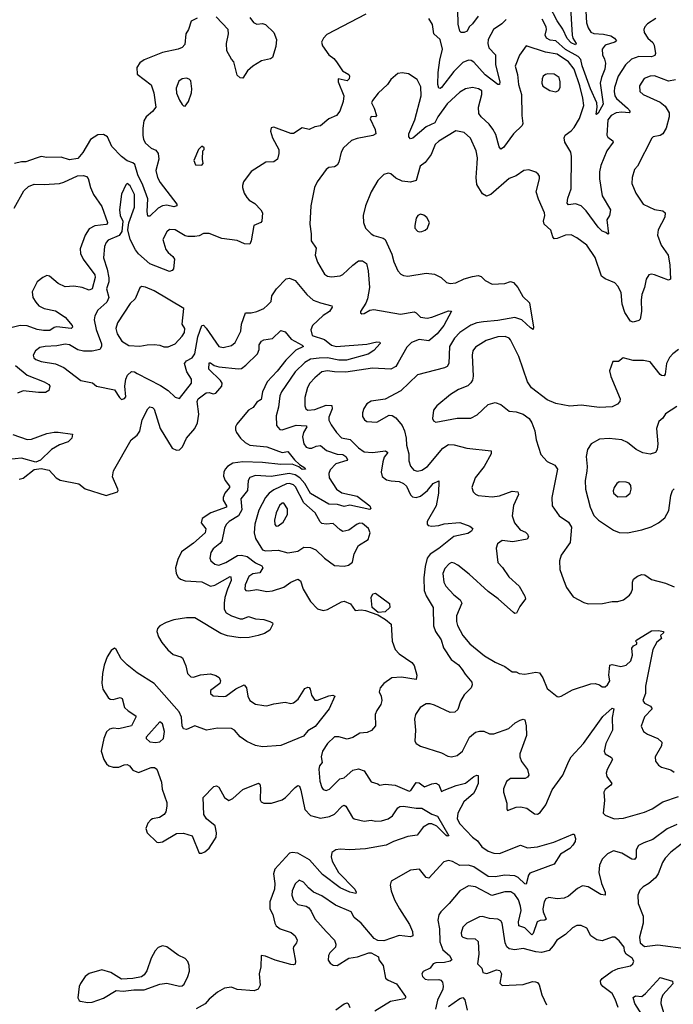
# Model space of a CAD drawing. Extents: x 1954683 to 2060285, y 904798 to 1016299.
# Tile 464 of 472: x 2040452 to 2045089, y 1004319 to 1011305. Entities that reach past the tile are written whole.
import ezdxf

# ---------------------------------------------------------------- set-up
doc = ezdxf.new("R2010")
doc.units = 0

msp = doc.modelspace()

# ---------------------------------------------------------------- linework, layer by layer
at = {"layer": '0CON10XD'}
for points in [[(2044351.7, 1011508.3), (2044371.5, 1011195), (2044376.2, 1011175), (2044399.1, 1011135), (2044395, 1011126), (2044365, 1011140.6), (2044335, 1011171.1), (2044305, 1011236.9), (2044265, 1011296.2), (2044211.3, 1011401.3)], [(2042906.7, 1011343.3), (2042631.2, 1011198.8), (2042606.7, 1011175), (2042593.6, 1011146.4), (2042599.5, 1011119.5), (2042645, 1011056.2), (2042679.7, 1011029.7), (2042700, 1011005), (2042741.4, 1010941.4), (2042786.2, 1010915), (2042792, 1010905), (2042789.2, 1010885), (2042775, 1010871.4), (2042711.2, 1010885), (2042711.8, 1010865), (2042751.9, 1010765), (2042747.1, 1010725), (2042722, 1010655), (2042698.8, 1010625), (2042645, 1010600.6), (2042585, 1010551.4), (2042545.5, 1010544.5), (2042505, 1010526.7), (2042455, 1010538.8), (2042395, 1010498.6), (2042375, 1010497.5), (2042255, 1010542.5), (2042235, 1010537.5), (2042230, 1010515), (2042246.1, 1010466.1), (2042289.2, 1010385), (2042290.8, 1010355), (2042281.2, 1010315), (2042254.1, 1010295.9), (2042197, 1010293), (2042093.2, 1010226.8), (2042040, 1010155), (2042031.7, 1010128.3), (2042033.6, 1010113.6), (2042044, 1010075), (2042063.2, 1010043.2), (2042080, 1010025), (2042119.7, 1009999.7), (2042163.3, 1009955), (2042173.3, 1009935), (2042170, 1009875), (2042162.5, 1009865), (2042114, 1009845), (2042094.2, 1009735.8), (2042085, 1009713.3), (2042045.8, 1009714.2), (2041995, 1009737.8), (2041885, 1009753.5), (2041795, 1009788.2), (2041755, 1009788.5), (2041725, 1009772.2), (2041694.5, 1009765.5), (2041645, 1009765.5), (2041625, 1009770.9), (2041555, 1009813.3), (2041515, 1009815.8), (2041495, 1009800), (2041467.7, 1009745), (2041489.5, 1009675), (2041505, 1009652.9), (2041537.8, 1009625), (2041549.6, 1009605), (2041542.2, 1009537.8), (2041533.8, 1009525), (2041515, 1009519.4), (2041375, 1009573.6), (2041293.7, 1009643.7), (2041272.8, 1009672.8), (2041234.8, 1009744.8), (2041218.8, 1009815), (2041225.8, 1009864.2), (2041266.5, 1009975), (2041265.7, 1010065), (2041235, 1010125.8), (2041215, 1010142.5), (2041205, 1010132.5), (2041175, 1010067.5), (2041158.7, 1009955), (2041164.6, 1009915.4), (2041182.9, 1009875), (2041177.4, 1009802.6), (2041156.8, 1009773.2), (2041078.5, 1009741.5), (2041064.5, 1009725), (2041052.9, 1009695), (2041046.2, 1009615), (2041072.9, 1009535), (2041084.3, 1009474.3), (2041084.3, 1009445.7), (2041068, 1009395), (2041084.7, 1009335), (2041069.2, 1009300.8), (2041006.3, 1009243.7), (2040985.3, 1009204.7), (2040980.9, 1009175), (2040995, 1009106.7), (2041032.2, 1009005), (2041033.1, 1008985), (2041021.2, 1008965), (2040965, 1008953.4), (2040905, 1008952.3), (2040865, 1008961.5), (2040805, 1008997.3), (2040775, 1009003.2), (2040715, 1008990), (2040632.9, 1008987.1), (2040595, 1008978.9), (2040562.9, 1008955), (2040547.1, 1008925), (2040552.9, 1008905), (2040565, 1008894.5), (2040605, 1008880), (2040705, 1008862.5), (2040765, 1008837.9), (2040885, 1008745.6), (2040967.6, 1008727.6), (2040997.5, 1008705), (2041125, 1008678.8), (2041158.8, 1008625), (2041175, 1008611.2), (2041195, 1008616.7), (2041205, 1008630), (2041196.8, 1008705), (2041203.9, 1008755), (2041216.6, 1008783.4), (2041245, 1008808.9), (2041265, 1008807.3), (2041285.3, 1008795.3), (2041450.5, 1008710.5), (2041504.5, 1008674.5), (2041555, 1008626), (2041585, 1008616.2), (2041670.5, 1008725), (2041669.5, 1008755), (2041636.3, 1008806.3), (2041620.3, 1008865), (2041635, 1008884.7), (2041675, 1008906.2), (2041695.2, 1008934.8), (2041715.3, 1009055.3), (2041745, 1009135.6), (2041755, 1009136.9), (2041775, 1009116.5), (2041865.4, 1008985.4), (2041895, 1008978.5), (2041955, 1008993.6), (2041980.6, 1009015), (2042021.1, 1009095), (2042024.7, 1009145), (2042053.8, 1009226.2), (2042095, 1009226.2), (2042133.3, 1009235), (2042183.2, 1009256.8), (2042210.9, 1009279.1), (2042235.6, 1009305), (2042241.4, 1009345), (2042273.9, 1009396.1), (2042343.1, 1009466.9), (2042365, 1009471.5), (2042405, 1009454.4), (2042488.1, 1009355), (2042534.4, 1009315), (2042585.3, 1009295.3), (2042666.2, 1009275), (2042669.2, 1009265), (2042650, 1009235), (2042604.8, 1009205.2), (2042529.1, 1009135), (2042517.3, 1009105), (2042527.1, 1009065), (2042615, 1009036), (2042664.4, 1008995), (2042696.8, 1008986.8), (2042915, 1009003.8), (2042985, 1009019.4), (2043005.8, 1009015.8), (2043008.6, 1009008.6), (2042965, 1008957.1), (2042925, 1008931.5), (2042770.6, 1008889.4), (2042715, 1008889.7), (2042635, 1008906.7), (2042575.5, 1008904.5), (2042513.9, 1008896.1), (2042475, 1008873.8), (2042405, 1008805.4), (2042310, 1008665), (2042298.5, 1008635), (2042288.9, 1008555), (2042271.5, 1008495), (2042273.1, 1008425), (2042296.8, 1008396.8), (2042315, 1008394.4), (2042412.1, 1008427.9), (2042483.6, 1008423.6), (2042487.9, 1008415), (2042465.4, 1008375), (2042458.9, 1008345), (2042466.9, 1008295), (2042485, 1008271.5), (2042505, 1008264.4), (2042525, 1008265.5), (2042555, 1008279.6), (2042585, 1008283.6), (2042628.3, 1008248.3), (2042705, 1008223.4), (2042745, 1008219.4), (2042766.2, 1008205), (2042776.5, 1008185), (2042771.8, 1008178.2), (2042695, 1008152.8), (2042655, 1008110.6), (2042645.4, 1008085), (2042647.9, 1008055), (2042700, 1007975), (2042738, 1007948), (2042845, 1007923.6), (2042936, 1007855), (2042943.6, 1007836.4), (2042935, 1007830), (2042795, 1007860.2), (2042755, 1007852), (2042705.8, 1007865.8), (2042645, 1007866.6), (2042513.9, 1007943.9), (2042474.8, 1008015), (2042438.3, 1008055), (2042405, 1008076.6), (2042363.9, 1008086.1), (2042235, 1008064.8), (2042125, 1008070.8), (2042085, 1008057.1), (2042071.9, 1008035), (2042068.2, 1007965), (2042021.1, 1007905), (2042027.2, 1007827.2), (2042004.5, 1007785.5), (2041936.9, 1007745), (2041916.5, 1007723.5), (2041905, 1007696.7), (2041885.6, 1007605), (2041872.4, 1007587.6), (2041825, 1007551.4), (2041806.7, 1007525), (2041799.5, 1007485), (2041808.9, 1007465), (2041835, 1007442.5), (2041865, 1007434.6), (2041915, 1007452.8), (2041997.2, 1007502.8), (2042025, 1007505.8), (2042065, 1007497.2), (2042125, 1007451.4), (2042169.9, 1007429.9), (2042176.2, 1007416.2), (2042155, 1007380.5), (2042105, 1007373.9), (2042077.3, 1007355), (2042052.3, 1007295), (2042050, 1007265), (2042055.7, 1007255.7), (2042075, 1007251.4), (2042135, 1007261.9), (2042205, 1007246.7), (2042245, 1007251.8), (2042325, 1007279.1), (2042375, 1007313.6), (2042425, 1007334.3), (2042443.2, 1007323.2), (2042463.1, 1007265), (2042515, 1007176.7), (2042565, 1007123.8), (2042605, 1007114), (2042635, 1007120), (2042734.4, 1007175.6), (2042755, 1007178.8), (2042799.5, 1007159.5), (2042832.1, 1007112.1), (2042875, 1007117.9), (2042905, 1007113), (2042991.9, 1007081.9), (2043048.3, 1007048.3), (2043086.4, 1007015), (2043095.6, 1006895.6), (2043115, 1006836.2), (2043145, 1006805.7), (2043233.8, 1006745), (2043251.7, 1006721.7), (2043270, 1006655), (2043265.7, 1006624.3), (2043161.1, 1006638.9), (2043092.5, 1006635), (2043035.7, 1006594.3), (2043010, 1006565), (2043001.2, 1006535), (2043017.5, 1006505), (2043021.4, 1006475), (2043014.2, 1006445), (2042985, 1006403.3), (2042974.4, 1006375.6), (2042976, 1006295), (2042947.9, 1006262.1), (2042916.2, 1006246.2), (2042865, 1006243.1), (2042815, 1006212.9), (2042775, 1006200), (2042715, 1006216), (2042685, 1006216), (2042635, 1006169.2), (2042600.6, 1006115), (2042591.2, 1006075), (2042597.5, 1006035), (2042579.6, 1006010.4), (2042573.9, 1005986.1), (2042581.9, 1005901.9), (2042595, 1005856.7), (2042605, 1005842), (2042625, 1005836), (2042648.8, 1005845), (2042722.1, 1005917.9), (2042755, 1005926.2), (2042815, 1005979.2), (2042855, 1005990), (2042895.7, 1005975), (2042945, 1005896.2), (2042993.9, 1005883.9), (2043005, 1005874), (2043045, 1005880), (2043115, 1005872.7), (2043215, 1005831.9), (2043226.9, 1005835), (2043265, 1005892.5), (2043285, 1005889.2), (2043325, 1005862.1), (2043375, 1005883.3), (2043405, 1005888.8), (2043426.7, 1005876.7), (2043445, 1005828.8), (2043462.9, 1005837.1), (2043548.4, 1005871.6), (2043615, 1005887.8), (2043675, 1005934.2), (2043695, 1005944), (2043705, 1005942.5), (2043705.4, 1005885), (2043684.3, 1005835), (2043671.1, 1005815), (2043602.8, 1005755), (2043560, 1005675), (2043556.4, 1005635), (2043575, 1005600), (2043665, 1005505.6), (2043699.1, 1005479.1), (2043730, 1005435), (2043775, 1005404.7), (2043815, 1005390.6), (2043855, 1005387.8), (2044005, 1005446.9), (2044055, 1005430), (2044125, 1005435.4), (2044240.8, 1005469.2), (2044376.1, 1005526.1), (2044386.7, 1005525), (2044396.2, 1005495), (2044392.9, 1005475), (2044377.5, 1005447.5), (2044356.2, 1005425), (2044289.6, 1005385), (2044245, 1005312.5), (2044071.9, 1005248.1), (2044062.3, 1005235), (2044045, 1005172), (2044035, 1005174.5), (2043989.2, 1005219.2), (2043965, 1005230.8), (2043895, 1005235.2), (2043825, 1005222.8), (2043776.2, 1005226.2), (2043674.3, 1005295), (2043635, 1005305.8), (2043575, 1005302.7), (2043523, 1005333), (2043495, 1005340), (2043461.4, 1005328.6), (2043355, 1005214.4), (2043335, 1005217.5), (2043287.7, 1005277.7), (2043225, 1005270), (2043086.4, 1005193.6), (2043081.2, 1005165), (2043087.1, 1005125), (2043110.9, 1005060.9)], [(2043705, 1011330), (2043665, 1011275.8), (2043640, 1011255), (2043625.5, 1011224.5), (2043605, 1011213.1), (2043583.3, 1011213.3), (2043574.5, 1011224.5), (2043562.6, 1011272.6), (2043559.2, 1011375)], [(2044469.7, 1011365), (2044473.3, 1011283.3), (2044485, 1011248), (2044505, 1011217.5), (2044525, 1011206.7), (2044595, 1011202.7), (2044645, 1011190.8), (2044670.9, 1011175), (2044685.6, 1011155), (2044673.8, 1011146.2), (2044605.6, 1011125), (2044584.6, 1011095), (2044585.8, 1011055), (2044601.3, 1011025), (2044607.1, 1010997.1), (2044603.7, 1010955), (2044578.9, 1010895), (2044569.8, 1010855), (2044591.3, 1010705), (2044555, 1010641.5), (2044545, 1010631.4), (2044540.8, 1010635), (2044549.4, 1010685), (2044547.8, 1010715), (2044501.1, 1010815), (2044443, 1010977), (2044433.6, 1011023.6), (2044415, 1011044.2), (2044325, 1011094.5), (2044255.8, 1011155.8), (2044215, 1011160), (2044189.7, 1011175), (2044180.9, 1011195), (2044189.7, 1011235), (2044187.4, 1011255), (2044159.9, 1011309.9)], [(2041710, 1011315), (2041669.2, 1011295), (2041648.2, 1011235), (2041630, 1011205), (2041622.2, 1011127.8), (2041605, 1011108.1), (2041575, 1011095.6), (2041465, 1011071.9), (2041335, 1011021.1), (2041305, 1010999.4), (2041283.6, 1010965), (2041285, 1010918.8), (2041383.7, 1010843.7), (2041402.7, 1010785), (2041416.4, 1010685), (2041395, 1010654.4), (2041349.4, 1010615), (2041333.4, 1010586.6), (2041324.1, 1010535), (2041325.2, 1010485.2), (2041330, 1010455), (2041345, 1010429.5), (2041385, 1010394.4), (2041418.3, 1010378.3), (2041435, 1010356.7), (2041438.7, 1010315), (2041416.4, 1010235), (2041428.8, 1010185), (2041448.8, 1010148.8), (2041565.7, 1009995), (2041567.5, 1009985), (2041545, 1009976.5), (2041495, 1009989.2), (2041464.6, 1009985.4), (2041435, 1009968.5), (2041375, 1009911.4), (2041360.9, 1009910.9), (2041356.1, 1009945), (2041360.5, 1010035), (2041325, 1010131.2), (2041290, 1010205), (2041267.8, 1010277.8), (2041255, 1010289.7), (2041215, 1010303.6), (2041175, 1010334.1), (2041105.4, 1010405), (2041075, 1010473.3), (2041045, 1010490.4), (2041005, 1010487.3), (2040955, 1010455.5), (2040898.5, 1010361.5), (2040865, 1010320), (2040805, 1010310), (2040745, 1010330.4), (2040645, 1010326.4), (2040605, 1010334.3), (2040567.8, 1010322.2), (2040495, 1010295.6), (2040465, 1010295.6), (2040415, 1010284.3)], [(2042085, 1011320), (2042110, 1011285), (2042135, 1011273.8), (2042175, 1011278), (2042195, 1011270), (2042253.8, 1011215), (2042274, 1011165), (2042268.8, 1011115), (2042245, 1011037.5), (2042232, 1011028), (2042166.4, 1011013.6), (2042105, 1010975.6), (2042068.9, 1010941.1), (2042035, 1010890), (2042015, 1010892.5), (2041995, 1010912.5), (2041970, 1011005), (2041953.9, 1011023.9), (2041922.2, 1011085), (2041918.2, 1011135), (2041932.2, 1011205), (2041930.8, 1011235), (2041845.6, 1011325)], [(2044966.2, 1011313.8), (2044905, 1011275.8), (2044888, 1011255), (2044880, 1011235), (2044883.3, 1011215), (2044909.2, 1011175), (2044943.8, 1011143.8), (2044952.7, 1011125), (2044963.5, 1011065), (2044958, 1011052), (2044935, 1011040.3), (2044844.6, 1011044.6), (2044792.9, 1011025), (2044750.9, 1010985), (2044698.8, 1010905), (2044672.5, 1010825), (2044669.2, 1010795), (2044674.2, 1010765), (2044686.8, 1010745), (2044765, 1010677.8), (2044782.2, 1010655), (2044775, 1010644.6), (2044725, 1010649), (2044685, 1010643.4), (2044649.5, 1010625), (2044625.4, 1010595), (2044618.5, 1010485), (2044625, 1010472.2), (2044660, 1010445), (2044663.1, 1010435), (2044617.9, 1010375), (2044575, 1010270), (2044566, 1010225), (2044565.3, 1010175), (2044584.7, 1010054.7), (2044643.8, 1009955), (2044636.7, 1009915), (2044616.9, 1009885), (2044630, 1009785), (2044625, 1009782.5), (2044610, 1009795), (2044585, 1009803.8), (2044555, 1009832), (2044469.9, 1009949.9), (2044435, 1009983.5), (2044395, 1009998.2), (2044345, 1009990.6), (2044335, 1010002.5), (2044340.4, 1010039.6), (2044363.6, 1010105), (2044367.9, 1010335), (2044361.1, 1010365), (2044320.5, 1010435), (2044313.7, 1010466.3), (2044321.4, 1010485), (2044365, 1010516.9), (2044385, 1010539.4), (2044423.6, 1010605), (2044453.4, 1010695), (2044448.3, 1010748.3), (2044426.5, 1010835), (2044384.8, 1010955), (2044346.5, 1011005), (2044265, 1011061.1), (2044183.4, 1011073.4), (2044045, 1011120), (2043997.3, 1011052.7), (2043967.1, 1010975), (2043983.5, 1010915), (2043991.6, 1010845), (2044012.2, 1010775), (2044014.2, 1010625), (2044021.5, 1010568.5), (2044016.7, 1010555), (2043955, 1010495.5), (2043885, 1010398), (2043865, 1010386.2), (2043852.8, 1010402.8), (2043831.1, 1010491.1), (2043808.8, 1010528.8), (2043783.4, 1010563.4), (2043726, 1010616), (2043709.4, 1010639.4), (2043706.2, 1010685), (2043730.5, 1010775), (2043730.3, 1010800.3), (2043706.7, 1010815), (2043665, 1010823.1), (2043615, 1010814.4), (2043575, 1010790.9), (2043485, 1010708.5), (2043418.5, 1010615), (2043396.6, 1010573.4), (2043335, 1010544.7), (2043241.5, 1010465), (2043225, 1010460), (2043212, 1010475), (2043213.5, 1010495), (2043254.3, 1010595), (2043299.1, 1010765), (2043298.7, 1010828.7), (2043271.2, 1010881.2), (2043210.5, 1010920.5), (2043165, 1010927.5), (2043135, 1010923.8), (2043085, 1010880), (2043061.2, 1010845), (2042995, 1010783.8), (2042955, 1010731.2)], [(2043902.6, 1011307.4), (2043873.6, 1011276.4), (2043814.4, 1011235), (2043774.5, 1011165), (2043772.5, 1011135), (2043780.6, 1011105), (2043828.1, 1011055), (2043827.5, 1010985), (2043859.5, 1010865), (2043855.6, 1010844.4), (2043845, 1010844.4), (2043755, 1010913.6), (2043673.7, 1011003.6), (2043655, 1011014.5), (2043635, 1011016.7), (2043595, 1011001.8), (2043531.9, 1010938.1), (2043445, 1010824.3), (2043435, 1010815.8), (2043425, 1010818.8), (2043418.2, 1010845), (2043420.2, 1010929.8), (2043432.2, 1011017.8), (2043450.5, 1011095), (2043435.5, 1011165.5), (2043390.8, 1011205), (2043381.3, 1011271.3), (2043355, 1011313.8)], [(2044255, 1010793.8), (2044275, 1010803.3), (2044285.6, 1010824.4), (2044286.9, 1010865), (2044279.2, 1010895), (2044245, 1010919.4), (2044198.3, 1010921.7), (2044183, 1010917), (2044165.9, 1010904.1), (2044159.2, 1010885), (2044157.5, 1010855), (2044164.5, 1010834.5), (2044212.1, 1010802.1), (2044255, 1010793.8)], [(2041625, 1010692.5), (2041649.4, 1010725), (2041670, 1010785), (2041672.9, 1010815), (2041665, 1010870), (2041653.2, 1010883.2), (2041635, 1010890), (2041605, 1010884.4), (2041580.2, 1010869.8), (2041561.1, 1010818.9), (2041563, 1010783), (2041585, 1010733.8), (2041605, 1010703.3), (2041615, 1010693.3), (2041625, 1010692.5)], [(2045105, 1010879.4), (2045055, 1010868), (2044955, 1010906), (2044925, 1010904), (2044882.4, 1010887.6), (2044850, 1010835), (2044852, 1010795), (2044874.5, 1010774.5), (2044995, 1010720), (2045031.3, 1010691.3), (2045060.8, 1010645), (2045060.6, 1010615), (2045037.8, 1010535), (2045014.5, 1010495.5), (2044995, 1010483.1), (2044947.5, 1010475), (2044938, 1010465), (2044835, 1010266.7), (2044815, 1010242.5), (2044797.1, 1010185), (2044795, 1010142.5), (2044824, 1010075), (2044875.7, 1009995.7), (2044955, 1009959.4), (2045015, 1009948.8), (2045031.2, 1009935), (2045028, 1009905), (2044981.2, 1009815), (2044977.5, 1009775), (2045004.2, 1009705), (2045051.9, 1009635), (2045064.5, 1009565), (2045069.2, 1009465), (2045055, 1009455.8), (2044955, 1009495.5), (2044935, 1009499.5), (2044915, 1009494.2), (2044897.5, 1009465), (2044885.6, 1009405), (2044865.4, 1009354.6), (2044860.4, 1009315), (2044862.7, 1009235), (2044855, 1009180), (2044845, 1009170), (2044805, 1009158), (2044785, 1009166.2), (2044745, 1009228), (2044726.6, 1009286.6), (2044718.7, 1009368.7), (2044695.4, 1009415), (2044675, 1009438.1), (2044606, 1009466)], [(2042955, 1010731.2), (2042947.5, 1010715), (2042967.4, 1010677.4), (2042984, 1010625), (2042975, 1010616), (2042945, 1010617.1), (2042937.3, 1010602.7), (2042973.5, 1010525), (2042977.5, 1010495), (2042956.2, 1010483.8), (2042847, 1010463), (2042805, 1010448.1), (2042749.2, 1010395), (2042732.9, 1010365), (2042716.7, 1010295), (2042705, 1010272), (2042685, 1010261.4), (2042645, 1010255.8), (2042625, 1010242), (2042561.4, 1010155), (2042544.4, 1010115), (2042517.1, 1009985), (2042511.4, 1009855), (2042520.8, 1009785), (2042519.2, 1009735), (2042554.2, 1009685), (2042548.6, 1009635), (2042564.3, 1009585), (2042615, 1009498.8), (2042635, 1009486), (2042665, 1009480), (2042725, 1009487.5), (2042745, 1009497.5), (2042815, 1009564.4), (2042855, 1009594.4), (2042884.3, 1009594.3), (2042912, 1009575), (2042925, 1009522.5), (2042933.5, 1009405), (2042920, 1009325), (2042907, 1009293), (2042870, 1009235), (2042870, 1009225), (2042878.3, 1009218.3), (2042895, 1009221.2), (2042935, 1009244.2), (2042965, 1009248.6), (2043154.6, 1009214.6), (2043251.2, 1009231.2), (2043265, 1009226), (2043295, 1009194.4), (2043342.8, 1009187.2), (2043376, 1009194), (2043495, 1009238.6), (2043516.4, 1009236.4), (2043460, 1009135), (2043414.4, 1009075), (2043355, 1009025.5), (2043286, 1009036), (2043230.5, 1009015), (2043199.3, 1008980.7), (2043137.6, 1008872.4), (2043120.6, 1008845), (2043084.6, 1008825.4), (2042955, 1008833.6), (2042765, 1008804.7), (2042685, 1008806.1), (2042635, 1008814.6), (2042595, 1008805.3), (2042545.2, 1008764.8), (2042509.6, 1008725), (2042493.8, 1008695), (2042473.8, 1008625), (2042474.7, 1008564.7), (2042482.2, 1008545), (2042495, 1008534.5), (2042545, 1008540), (2042625, 1008570.3), (2042666.5, 1008566.5), (2042668.7, 1008545), (2042645.5, 1008485), (2042645, 1008463.3), (2042660.6, 1008430.6), (2042700, 1008375), (2042735, 1008338.5), (2042796.3, 1008326.3), (2042855, 1008267.3), (2042895, 1008239.2), (2042955, 1008233.1), (2043046.6, 1008246.6), (2043063.8, 1008235), (2043038.6, 1008201.4), (2043028, 1008168), (2043016.5, 1008095), (2043023.6, 1008063.6), (2043055, 1008040.6), (2043087.9, 1008032.1), (2043145, 1008028.5), (2043175, 1008013.6), (2043195.4, 1007995), (2043223.8, 1007933.8), (2043238.9, 1007918.9), (2043265, 1007915.5), (2043295, 1007925.4), (2043346, 1007964), (2043385, 1008013.3), (2043425, 1008032.5), (2043423.3, 1007945), (2043406.2, 1007855), (2043342.5, 1007745), (2043342, 1007725), (2043350, 1007715), (2043375, 1007710.6), (2043425, 1007715.5), (2043463.2, 1007726.8), (2043575, 1007738.1), (2043645, 1007711.2), (2043667.5, 1007695), (2043656.7, 1007675), (2043631.7, 1007658.3), (2043531.8, 1007638.2), (2043426.2, 1007553.8), (2043365, 1007511.6), (2043343.8, 1007485), (2043328, 1007425), (2043318.7, 1007345), (2043320.9, 1007255), (2043336.6, 1007216.6), (2043384.5, 1007135), (2043386.7, 1007005), (2043402.2, 1006965), (2043441.8, 1006905), (2043459.2, 1006849.2), (2043513.1, 1006765), (2043565, 1006727.1), (2043592.2, 1006695), (2043611.7, 1006661.7), (2043658.6, 1006605), (2043662.9, 1006585), (2043654.2, 1006565), (2043605.6, 1006514.4), (2043580.2, 1006469.8), (2043559.3, 1006410.7), (2043539.3, 1006390.7), (2043505, 1006389.5), (2043395, 1006441.1), (2043365, 1006450.6), (2043335, 1006450), (2043292, 1006425), (2043260, 1006375), (2043252, 1006342), (2043260, 1006265), (2043256.1, 1006186.1), (2043265, 1006170), (2043295, 1006149.2), (2043445, 1006104), (2043490.3, 1006080.3), (2043515, 1006074.3), (2043555, 1006084.3), (2043594.3, 1006115), (2043643.1, 1006215), (2043685, 1006249.2), (2043713.2, 1006256.8), (2043745, 1006255.7), (2043785, 1006238), (2043815, 1006238), (2043923.3, 1006275), (2043968, 1006315), (2044003.8, 1006335), (2044025, 1006342), (2044035, 1006336.2), (2044044.4, 1006295), (2044048.1, 1006225), (2044001.4, 1006095), (2044000, 1006075), (2044011.7, 1006041.7), (2044053.8, 1005985), (2044063.8, 1005945), (2044055, 1005930), (2044038.3, 1005921.7), (2043935, 1005921.4), (2043905, 1005900), (2043885, 1005847.5), (2043884.4, 1005825), (2043908.8, 1005745), (2043907.5, 1005705), (2043913.3, 1005693.3), (2043975, 1005718), (2044005, 1005720.8), (2044049.3, 1005709.3), (2044105, 1005670), (2044125, 1005668.8), (2044145, 1005678.8), (2044184.2, 1005735), (2044230.3, 1005839.7), (2044304.5, 1005945.5), (2044346.9, 1006045), (2044365.6, 1006075), (2044451.2, 1006168.8), (2044589.6, 1006360.4), (2044655, 1006419.2), (2044667.5, 1006415), (2044654.3, 1006354.3), (2044658.9, 1006265), (2044611.2, 1006168.8), (2044597.8, 1006115), (2044605.5, 1006095.5), (2044650.3, 1006070.3), (2044657.5, 1006055), (2044619.4, 1005985), (2044612.1, 1005957.9), (2044618.1, 1005935), (2044652.5, 1005885), (2044647, 1005873), (2044605, 1005842.9), (2044595.5, 1005825), (2044601.2, 1005765), (2044592.5, 1005675), (2044605, 1005661.2), (2044670, 1005635), (2044735, 1005639.1), (2044885, 1005681.5), (2044940, 1005705), (2045015.8, 1005755), (2045125, 1005793.3)], [(2044606, 1009466), (2044580.6, 1009485), (2044535, 1009618.8), (2044474.6, 1009704.6), (2044405, 1009756.9), (2044365, 1009777.8), (2044325, 1009776.4), (2044265, 1009752.3), (2044245, 1009750), (2044233.8, 1009763.8), (2044220.6, 1009810.6), (2044173.1, 1009855), (2044168.5, 1009875), (2044177.3, 1009915), (2044175.6, 1009935), (2044132.2, 1010032.2), (2044115.9, 1010084.1), (2044140, 1010175), (2044138.8, 1010195), (2044129.5, 1010209.5), (2044113.6, 1010223.6), (2044065, 1010240), (2044027.5, 1010235), (2043975, 1010198), (2043925, 1010179.2), (2043794, 1010065), (2043762.9, 1010052.9), (2043735, 1010068.8), (2043695.5, 1010135.5), (2043690.5, 1010185), (2043697.5, 1010285), (2043700.4, 1010325), (2043689.6, 1010375), (2043649.5, 1010465), (2043605, 1010504.4), (2043545, 1010517.5), (2043426.6, 1010443.4), (2043399.6, 1010420.4), (2043372.2, 1010347.8), (2043327.6, 1010292.4), (2043292.9, 1010265), (2043265, 1010163.1), (2043225, 1010151.5), (2043165, 1010160), (2043120, 1010180), (2043085, 1010211.2), (2043065, 1010215.7), (2043035, 1010206.2), (2042992.5, 1010165), (2042945, 1010082.5), (2042906.2, 1009985), (2042888.8, 1009915), (2042890, 1009865), (2042906, 1009825), (2042946, 1009785), (2042963.5, 1009773.5), (2043030, 1009755), (2043044, 1009745), (2043091.2, 1009641.2), (2043106.8, 1009586.8), (2043135, 1009523.3), (2043155, 1009498.8), (2043175, 1009489.2), (2043206.1, 1009486.1), (2043335, 1009507.5), (2043395, 1009500), (2043441.2, 1009475), (2043480.3, 1009440.3), (2043505, 1009432.9), (2043545, 1009436.9), (2043605, 1009465.6), (2043665, 1009484), (2043705, 1009489.2), (2043725, 1009484), (2043755, 1009454.2), (2043805, 1009428), (2043895, 1009434), (2043935, 1009448), (2043955, 1009441.2), (2043986, 1009405), (2044022.1, 1009342.1), (2044068.8, 1009295), (2044097.5, 1009122.5), (2044095, 1009107.5), (2044075, 1009118), (2044015.3, 1009175.3), (2043965, 1009192.2), (2043845, 1009171.6), (2043741.4, 1009161.4), (2043695, 1009153.9), (2043652.3, 1009137.7), (2043575.4, 1009085), (2043537.3, 1009045), (2043502, 1008985), (2043495.4, 1008865), (2043485.3, 1008844.7), (2043465, 1008834.5), (2043275, 1008785.6), (2043155, 1008670.6), (2043045, 1008612.5), (2042945, 1008598.8), (2042915, 1008580), (2042894.3, 1008545.7), (2042884.2, 1008515.8), (2042885, 1008490), (2042898.8, 1008465), (2042914.3, 1008454.3), (2042985, 1008449.2), (2043072.2, 1008497.8), (2043095, 1008496.7), (2043120.5, 1008480.5), (2043165.9, 1008425.9), (2043182.9, 1008387.1), (2043193.9, 1008335), (2043195.4, 1008285), (2043213.2, 1008225), (2043212, 1008175), (2043225, 1008137.5), (2043249.2, 1008109.2), (2043275, 1008101.5), (2043305, 1008109.5), (2043345, 1008134.5), (2043453.3, 1008265), (2043495, 1008290), (2043535, 1008288.9), (2043625, 1008265.5), (2043795.8, 1008245.8), (2043796, 1008225), (2043746.2, 1008133.8), (2043682.9, 1008055), (2043660.8, 1007985), (2043669.2, 1007955), (2043685, 1007937.5), (2043705, 1007929.2), (2043805, 1007919.5), (2043855, 1007927.3), (2043945, 1007960), (2043985.8, 1007955.8), (2043990.6, 1007935), (2043955, 1007858.8), (2043945.6, 1007785.6), (2043963.1, 1007735), (2044002.5, 1007685), (2044039.8, 1007669.8), (2044055.8, 1007655), (2044060.8, 1007635), (2044051.9, 1007618.1), (2043951.3, 1007601.3), (2043875, 1007610.8), (2043842.9, 1007585), (2043833.3, 1007555), (2043845, 1007453.3), (2043878, 1007418), (2043921.4, 1007351.4), (2043995, 1007286.2), (2044036.2, 1007215), (2044040, 1007195), (2043999.5, 1007140.5), (2043975.9, 1007094.1), (2043965, 1007091.2), (2043955, 1007098.8), (2043846.4, 1007196.4), (2043775, 1007247.1), (2043641.8, 1007371.8), (2043561.2, 1007435), (2043535, 1007448.6), (2043515, 1007452.5), (2043500, 1007445), (2043469.3, 1007410.7), (2043454.5, 1007375), (2043462.2, 1007315), (2043474.4, 1007285), (2043532.9, 1007225), (2043578.1, 1007188.1), (2043588.6, 1007165), (2043551.3, 1007075), (2043550.8, 1007035), (2043557.6, 1007007.6), (2043595.2, 1006935.2), (2043645.3, 1006875.3), (2043750.7, 1006790.7), (2043825, 1006746.7), (2043894, 1006715), (2043945, 1006677.5), (2043975, 1006678), (2043996.7, 1006666.7), (2044035, 1006661.5), (2044115, 1006674.4), (2044140.5, 1006670.5), (2044164.4, 1006635), (2044195, 1006558.8), (2044265, 1006503.3), (2044275, 1006500), (2044293.9, 1006506.1), (2044375, 1006550.8), (2044505, 1006592), (2044535, 1006594), (2044565, 1006586.2), (2044585, 1006571.2), (2044605, 1006572), (2044621.2, 1006585), (2044639.2, 1006615), (2044632, 1006655), (2044640, 1006725), (2044655, 1006730), (2044715.8, 1006715.8), (2044755, 1006725.6), (2044788.9, 1006755), (2044800.6, 1006795), (2044794.2, 1006845), (2044807.5, 1006862.5), (2044830, 1006875), (2044830, 1006885), (2044820, 1006895), (2044831.2, 1006905), (2044935, 1006968.6), (2044985, 1006972), (2045020, 1006965), (2045020, 1006955), (2044997.5, 1006935), (2045006, 1006915), (2044972.2, 1006887.8), (2044943, 1006837), (2044890.8, 1006575), (2044891.1, 1006525), (2044873.6, 1006475), (2044885, 1006455.6), (2044928.6, 1006435), (2044940, 1006415), (2044885, 1006357.5), (2044861.2, 1006291.2), (2044876.7, 1006255), (2044905.7, 1006235.7), (2044978.8, 1006205), (2045007.6, 1006177.6), (2045006.6, 1006153.4), (2044961.2, 1006075), (2044963.3, 1006045), (2044983.3, 1006015), (2045005, 1006001.2), (2045071.7, 1005981.7), (2045095, 1005966.2)], [(2041745, 1010272.5), (2041752.5, 1010285), (2041747.5, 1010315), (2041750, 1010375), (2041760, 1010385), (2041760, 1010395), (2041745, 1010407.5), (2041720, 1010385), (2041687.5, 1010305), (2041700, 1010275), (2041745, 1010272.5)], [(2040412.8, 1009967.2), (2040480.1, 1010089.9), (2040515, 1010121.2), (2040555, 1010138.2), (2040624.6, 1010134.6), (2040735, 1010143.5), (2040765, 1010151.1), (2040862.4, 1010197.6), (2040905, 1010199.2), (2040925, 1010192.7), (2040938.3, 1010178.3), (2040953.5, 1010115), (2040974.7, 1010064.7), (2041035, 1009978.6), (2041073.8, 1009865), (2041072.9, 1009855), (2041065, 1009851.1), (2040985, 1009842), (2040945, 1009821.5), (2040917.1, 1009775), (2040880.9, 1009679.1), (2040882.2, 1009645), (2040901.8, 1009605), (2040985.8, 1009495), (2040986.3, 1009475), (2040965, 1009395.7), (2040945, 1009386.2), (2040894.1, 1009404.1), (2040835, 1009413.8), (2040775, 1009410), (2040724, 1009434), (2040662, 1009485), (2040645, 1009490), (2040615, 1009476.7), (2040576.1, 1009445), (2040540.9, 1009375), (2040545.4, 1009335), (2040565, 1009300), (2040588.5, 1009275), (2040625, 1009256.1), (2040705, 1009238.6), (2040773.6, 1009193.6), (2040824.4, 1009135), (2040826.7, 1009123.3), (2040816.2, 1009113.8), (2040715, 1009124.7), (2040695, 1009120.3), (2040665, 1009100.3), (2040619.9, 1009099.9), (2040575, 1009106.5), (2040505, 1009132.4), (2040455, 1009135.2), (2040398.7, 1009121.3)], [(2043285, 1009800), (2043305, 1009802.5), (2043329.3, 1009810.7), (2043346, 1009825), (2043358.8, 1009865), (2043341.2, 1009901.2), (2043318.3, 1009918.3), (2043295, 1009924.3), (2043276, 1009915), (2043263.6, 1009896.4), (2043254.3, 1009844.3), (2043256, 1009825), (2043274, 1009805), (2043285, 1009800)], [(2041505, 1008983.3), (2041555, 1009005.8), (2041605, 1009060), (2041620, 1009085), (2041623.8, 1009115), (2041603.3, 1009145), (2041617.1, 1009255), (2041405, 1009382.2), (2041345, 1009407.5), (2041315, 1009411.2), (2041305, 1009402.5), (2041270, 1009325), (2041235, 1009290.8), (2041144.5, 1009155), (2041133.9, 1009115), (2041143.6, 1009075), (2041176.7, 1009025), (2041225, 1008993.1), (2041305, 1008988.9), (2041355, 1008998.8), (2041405, 1009000), (2041445, 1008995.8), (2041475, 1008983.3), (2041505, 1008983.3)], [(2040447.5, 1008045), (2040475, 1008052.9), (2040555, 1008114.5), (2040605, 1008121.2), (2040659.5, 1008109.5), (2040711.4, 1008055), (2040738.9, 1008038.9), (2040872.1, 1008012.1), (2040916.9, 1007976.9), (2041065, 1007928.6), (2041146, 1007954), (2041151.2, 1007965), (2041148, 1007975), (2041110.7, 1008060.7), (2041116.1, 1008105), (2041243.3, 1008325), (2041284, 1008356), (2041303.8, 1008385), (2041321.2, 1008465), (2041361.4, 1008545), (2041375, 1008557.1), (2041395, 1008554.3), (2041405, 1008542), (2041447.7, 1008405), (2041534.2, 1008265), (2041565, 1008251.1), (2041585, 1008252.7), (2041607.9, 1008275), (2041635, 1008336.4), (2041694.7, 1008405), (2041712, 1008445), (2041721.7, 1008505), (2041710.8, 1008595), (2041718, 1008615), (2041775, 1008657.3), (2041795, 1008659.2), (2041825, 1008650), (2041844.2, 1008655), (2041885.3, 1008705), (2041887.2, 1008725), (2041877.5, 1008745), (2041794.5, 1008825), (2041795, 1008870), (2041805, 1008871.4), (2041831.7, 1008851.7), (2041865, 1008842.2), (2042005, 1008827.9), (2042025, 1008830.9), (2042055, 1008852.9), (2042138.5, 1008935), (2042151.2, 1008965), (2042151.5, 1008998.5), (2042167.1, 1009022.9), (2042185, 1009033.3), (2042245, 1009042.1), (2042305, 1009100), (2042335, 1009091.2), (2042378.4, 1009038.4), (2042456.7, 1008995), (2042464.3, 1008985), (2042410.8, 1008959.2), (2042340.8, 1008889.2), (2042278.6, 1008811.4), (2042206.5, 1008735), (2042175.2, 1008664.8), (2042165, 1008610.6), (2042135, 1008590.9), (2042107.7, 1008552.3), (2042075, 1008533.8), (2042024.7, 1008475), (2041992.1, 1008435), (2041983.8, 1008415), (2041983.8, 1008395), (2041990.4, 1008375), (2042018.5, 1008335), (2042051.5, 1008305), (2042085, 1008285.8), (2042205, 1008274.2), (2042315, 1008234.1), (2042355, 1008240.5), (2042401, 1008181), (2042437.9, 1008147.9), (2042475.7, 1008125), (2042478.8, 1008115), (2042455, 1008114.1), (2042432.8, 1008132.8), (2042385, 1008151), (2042305, 1008149), (2042174.2, 1008164.2), (2042035, 1008168.3)], [(2045125.7, 1008964.3), (2045084.8, 1008935.2), (2045062.7, 1008907.3), (2045041.3, 1008865), (2045031.1, 1008788.9), (2045025, 1008779.2), (2045005, 1008780.5), (2044995, 1008787.5), (2044925, 1008877.9), (2044878, 1008888), (2044805, 1008886.7), (2044733.8, 1008906.2), (2044699.4, 1008880.6), (2044660.5, 1008879.5), (2044637, 1008813), (2044645, 1008772.5), (2044712, 1008615), (2044708.8, 1008595), (2044693, 1008577), (2044655, 1008559.2), (2044565, 1008554.3), (2044435, 1008570), (2044355, 1008562.2), (2044255, 1008582.9), (2044195, 1008607.5), (2044083.6, 1008693.6), (2044054.3, 1008735), (2043993.6, 1008915), (2043933.9, 1009033.9), (2043925, 1009045.6), (2043896.7, 1009056.7), (2043845, 1009053.8), (2043760.4, 1009029.6), (2043685, 1008981.4), (2043667.8, 1008955), (2043660.9, 1008925), (2043668.9, 1008775), (2043663.4, 1008746.6), (2043652.6, 1008727.4), (2043632.1, 1008707.9), (2043565, 1008680), (2043508.8, 1008645), (2043411.2, 1008565), (2043388.8, 1008535), (2043381.2, 1008475), (2043388.3, 1008458.3), (2043405, 1008450), (2043555, 1008476.9), (2043653.2, 1008476.8), (2043697.9, 1008502.1), (2043775, 1008574.2), (2043825, 1008589.2), (2043865.7, 1008575.7), (2043925, 1008526.7), (2043975, 1008523.3), (2044025, 1008506.2), (2044066.2, 1008475), (2044086, 1008445), (2044107, 1008387), (2044115.7, 1008325), (2044148.8, 1008218.8), (2044195, 1008169.2), (2044248, 1008145), (2044267.1, 1008115), (2044228, 1007915), (2044230, 1007855), (2044280, 1007785), (2044345, 1007740), (2044367.1, 1007705), (2044358.6, 1007595), (2044293.4, 1007506.6), (2044280.8, 1007465), (2044284, 1007405), (2044309.4, 1007329.4), (2044332, 1007275), (2044378.8, 1007208.8), (2044455, 1007170), (2044485, 1007160.8), (2044587.3, 1007162.7), (2044655, 1007178), (2044695, 1007176.2), (2044735, 1007188.8), (2044778.3, 1007221.7), (2044791.2, 1007238.8), (2044800.8, 1007265), (2044799.2, 1007315), (2044806.2, 1007335), (2044835, 1007356), (2044865, 1007367.5), (2044887.5, 1007365), (2044935, 1007334), (2045035, 1007308), (2045095, 1007280.8)], [(2040422.5, 1008852.5), (2040505, 1008782.4), (2040625, 1008734.4), (2040657.2, 1008717.2), (2040665.8, 1008705), (2040658.6, 1008675), (2040635, 1008660.6), (2040585, 1008659.3), (2040475, 1008670.9), (2040435, 1008654)], [(2045115, 1008560), (2045035, 1008509.2), (2045015, 1008478), (2044987, 1008453), (2044969.4, 1008405), (2044978.5, 1008295), (2044973.7, 1008256.3), (2044962.5, 1008235), (2044925, 1008221.1), (2044872.4, 1008232.4), (2044824.7, 1008254.7), (2044763.8, 1008305), (2044725, 1008324.3), (2044635, 1008333.3), (2044565, 1008327.5), (2044506, 1008295), (2044480, 1008255), (2044470, 1008205), (2044478.9, 1008135), (2044475, 1008102.5), (2044463.8, 1008035), (2044466.5, 1007975), (2044498.5, 1007845), (2044525, 1007788), (2044558, 1007755), (2044665, 1007682), (2044705, 1007667.1), (2044765, 1007664.3), (2044865, 1007684.3), (2044933.2, 1007706.8), (2044985, 1007734.2), (2045029.1, 1007770.9), (2045058.5, 1007821.5), (2045072.1, 1007927.9), (2045084.4, 1007965.6), (2045095, 1007976.2)], [(2040401.8, 1008361.8), (2040505, 1008326.4), (2040535, 1008328.9), (2040645, 1008367.9), (2040695, 1008377.5), (2040725, 1008378.8), (2040826.2, 1008365), (2040822, 1008335), (2040795, 1008310), (2040735, 1008287.9), (2040676.9, 1008255), (2040599.2, 1008180.8), (2040565, 1008164.4), (2040465, 1008194.1), (2040375, 1008184.7)], [(2042035, 1008168.3), (2041965, 1008159), (2041926.4, 1008135), (2041909.7, 1008115), (2041899.4, 1008095), (2041898.2, 1008065), (2041910.3, 1008035), (2041940, 1007995), (2041939.2, 1007985), (2041907.6, 1007945), (2041894.2, 1007915), (2041894.7, 1007895), (2041919.5, 1007855), (2041919.3, 1007845), (2041807.1, 1007805), (2041747.1, 1007765), (2041740, 1007735), (2041771.6, 1007691.6), (2041768.2, 1007665), (2041685, 1007591.8), (2041600.5, 1007529.5), (2041572.5, 1007475), (2041556.4, 1007415), (2041561.5, 1007375), (2041575, 1007349.2), (2041592, 1007335), (2041625, 1007324.6), (2041745, 1007316.2), (2041805, 1007284.5), (2041835, 1007291.8), (2041945, 1007353.1), (2041950.8, 1007350.8), (2041952.5, 1007325), (2041925, 1007264.4), (2041906.3, 1007205), (2041902.2, 1007165), (2041902.9, 1007122.9), (2041917.1, 1007097.1), (2041955, 1007074.6), (2042015, 1007054.5), (2042035, 1007054.5), (2042075, 1007069.5), (2042125, 1007054.6), (2042185, 1007049.6), (2042227.5, 1007035), (2042245.9, 1007025.9), (2042248.8, 1007015), (2042225.4, 1006974.6), (2042189.1, 1006950.9), (2042144.7, 1006935.3), (2042079.2, 1006920.7), (2042015, 1006918.1), (2041925, 1006934.3), (2041879, 1006949), (2041695, 1007059.8), (2041635, 1007061.9), (2041545, 1007047.1), (2041491.5, 1007028.5), (2041446.2, 1007003.8), (2041428.6, 1006985), (2041424.4, 1006965), (2041435.5, 1006925.5), (2041460, 1006885), (2041503.7, 1006833.7), (2041541.4, 1006801.4), (2041595, 1006785.4), (2041606.4, 1006776.4), (2041630.2, 1006720.2), (2041642.9, 1006665), (2041665, 1006642), (2041685, 1006638.9), (2041735, 1006656.2), (2041805, 1006662.9), (2041842.4, 1006652.4), (2041866.6, 1006636.6), (2041875.8, 1006615), (2041872, 1006595), (2041806.2, 1006545), (2041806.2, 1006525), (2041825, 1006508), (2041895, 1006501.9), (2041915, 1006505.8), (2041984, 1006556), (2042045, 1006585.6), (2042060.6, 1006565), (2042070.5, 1006505), (2042085, 1006474.3), (2042125, 1006447.5), (2042185, 1006438.2), (2042205, 1006437.3), (2042255, 1006451.8), (2042335, 1006462), (2042375, 1006454), (2042395, 1006458), (2042428.6, 1006485), (2042475, 1006558.8), (2042495, 1006570), (2042505, 1006567.5), (2042513.3, 1006555), (2042523.1, 1006513.1), (2042545.8, 1006475.8), (2042565, 1006475.7), (2042645, 1006508.6), (2042672.5, 1006512.5), (2042686.7, 1006505), (2042646.5, 1006415), (2042549.2, 1006290.7), (2042495, 1006259.1), (2042465, 1006222.5), (2042305, 1006155.3), (2042175, 1006145.3), (2042125, 1006155.4), (2042062.7, 1006182.7), (2042015.8, 1006215.8), (2041975, 1006264.5), (2041953.3, 1006275), (2041855, 1006278.2), (2041777.1, 1006262.9), (2041695, 1006294.6), (2041635, 1006269.6), (2041615, 1006273.1), (2041605.2, 1006295.2), (2041600.4, 1006355), (2041581.9, 1006395), (2041405.1, 1006595.1), (2041285, 1006670.9), (2041215, 1006726.8), (2041170.8, 1006770.8), (2041135, 1006836.5), (2041125, 1006844.7), (2041100.5, 1006829.5), (2041071.8, 1006785), (2041050.7, 1006725), (2041038.8, 1006665), (2041033.6, 1006596.4), (2041041.3, 1006555), (2041078.8, 1006495), (2041093.1, 1006483.1), (2041115, 1006482.5), (2041165, 1006494.7), (2041179.3, 1006489.3), (2041196.2, 1006425), (2041220.5, 1006400.5), (2041275.3, 1006365), (2041275.4, 1006355), (2041244.4, 1006295.6), (2041155, 1006273.5), (2041115, 1006278.7), (2041089.3, 1006270.7), (2041066.9, 1006253.1), (2041047.5, 1006205), (2041030, 1006115), (2041047.9, 1006055), (2041066.5, 1006025), (2041085, 1006010.4), (2041115, 1006002), (2041155, 1006001.9), (2041192, 1006018), (2041215, 1006019.3), (2041230.6, 1006010.6), (2041255, 1005981.1), (2041295, 1005964.4), (2041385, 1005997.9), (2041409.1, 1005999.1), (2041425, 1005986.7), (2041458.8, 1005895), (2041463.6, 1005845), (2041495, 1005750), (2041496.5, 1005725), (2041488.9, 1005685), (2041475.7, 1005665), (2041444.6, 1005645.4), (2041395, 1005635.7), (2041382.6, 1005627.4), (2041360, 1005605), (2041347.5, 1005565), (2041356, 1005535), (2041425, 1005470), (2041435.7, 1005465.7), (2041465, 1005471.9), (2041565, 1005530.8), (2041615, 1005533.2), (2041675, 1005514.4), (2041725, 1005391.2), (2041745, 1005390), (2041765, 1005401.4), (2041795, 1005425.7), (2041834.5, 1005485), (2041844.5, 1005505), (2041847.1, 1005535), (2041838.9, 1005585), (2041776.7, 1005635), (2041758.2, 1005665), (2041752.9, 1005785), (2041828.6, 1005865), (2041848.7, 1005868.7), (2041865, 1005858.9), (2041904.4, 1005785), (2041935, 1005765.7), (2041965, 1005778.6), (2042035, 1005843.5), (2042145, 1005888.8), (2042155, 1005880), (2042160.6, 1005855), (2042158.8, 1005768.8), (2042165.8, 1005755.8), (2042185, 1005745.8), (2042237.5, 1005745), (2042315, 1005770), (2042336.9, 1005785), (2042405, 1005857.8), (2042425, 1005870.6), (2042436.1, 1005866.1), (2042447.1, 1005837.1), (2042475, 1005702), (2042515, 1005658.5), (2042585, 1005639.6), (2042649.8, 1005650.2), (2042685, 1005667.3), (2042740.6, 1005725), (2042755, 1005731.1), (2042765, 1005724.3), (2042813.8, 1005643.8), (2042825, 1005634.5), (2042895, 1005618.9), (2042945, 1005624.7), (2042975, 1005618.8), (2043018.4, 1005621.6), (2043065, 1005633.8), (2043096.9, 1005655), (2043135, 1005713.1), (2043148.4, 1005721.6), (2043175.3, 1005724.7), (2043265, 1005710.9), (2043305, 1005711.5), (2043375, 1005668.1), (2043415, 1005654), (2043496.1, 1005513.9), (2043485, 1005512.9), (2043475, 1005520), (2043412.2, 1005582.2), (2043375, 1005598.4), (2043355, 1005600), (2043313.5, 1005576.5), (2043271.2, 1005518.8), (2043205, 1005510.3), (2043104.3, 1005475), (2043051.9, 1005448.1), (2042905, 1005421.9), (2042795, 1005415.6), (2042725, 1005420.5), (2042695, 1005414.6), (2042665.6, 1005395), (2042661.5, 1005365), (2042668.8, 1005335), (2042713.1, 1005255), (2042830.6, 1005135), (2042840, 1005115), (2042835.7, 1005104.3), (2042795, 1005114.2), (2042724.3, 1005144.3), (2042600.9, 1005240.9), (2042508.8, 1005345), (2042425, 1005391.8), (2042385, 1005396.8), (2042365, 1005391.5), (2042262.1, 1005277.9), (2042252.7, 1005245), (2042262.3, 1005175), (2042260, 1005135), (2042226.7, 1005045), (2042226.4, 1004996.4), (2042247.3, 1004955), (2042261.2, 1004895), (2042272.2, 1004875), (2042300, 1004855), (2042378.5, 1004828.5), (2042405, 1004804.2), (2042420.8, 1004775), (2042415.8, 1004755), (2042393.6, 1004726.4), (2042391.4, 1004715), (2042407.8, 1004625), (2042405, 1004603.3), (2042395, 1004598), (2042375, 1004600.6), (2042263.1, 1004633.1), (2042195, 1004661.2), (2042163.9, 1004666.1), (2042162.9, 1004585), (2042151.1, 1004535), (2042158.8, 1004455), (2042144.7, 1004425.3), (2042115, 1004415.4), (2041995, 1004424.4), (2041955, 1004439.4), (2041905, 1004433.3), (2041855, 1004405.6), (2041795.8, 1004354.2), (2041768.1, 1004321.9), (2041704.4, 1004285.6)], [(2042755, 1007427.1), (2042785, 1007434.3), (2042814, 1007455), (2042823.9, 1007513.9), (2042855, 1007573.3), (2042924.2, 1007615.8), (2042938.1, 1007665), (2042925.8, 1007695), (2042885, 1007729.4), (2042865, 1007731.9), (2042846.2, 1007725), (2042788, 1007682), (2042745, 1007674.5), (2042725, 1007685.5), (2042675, 1007731.4), (2042625, 1007726.1), (2042595, 1007730.9), (2042582.7, 1007742.7), (2042547.1, 1007807.1), (2042467.4, 1007877.4), (2042409.4, 1007989.4), (2042393.6, 1008003.6), (2042365, 1008013.9), (2042345, 1008011.1), (2042255, 1007970), (2042220.9, 1007945), (2042195.4, 1007915), (2042149.3, 1007825), (2042120.4, 1007725), (2042114.6, 1007665), (2042125.4, 1007625), (2042162, 1007562), (2042175, 1007544.6), (2042195, 1007537.2), (2042285, 1007541.2), (2042355, 1007523.1), (2042423.9, 1007533.9), (2042467.5, 1007562.5), (2042515, 1007560.5), (2042553.8, 1007543.8), (2042613.8, 1007485), (2042685, 1007431.4), (2042755, 1007427.1)], [(2044695, 1007919.2), (2044755, 1007921.9), (2044782.9, 1007945), (2044791.1, 1007975), (2044788.9, 1007998.9), (2044775.4, 1008015.4), (2044755, 1008024.4), (2044705, 1008026.9), (2044688.6, 1008015), (2044668.6, 1007985), (2044662.7, 1007962.7), (2044666, 1007945), (2044695, 1007919.2)], [(2042271.2, 1007711.2), (2042285, 1007712.9), (2042320.2, 1007739.8), (2042351.1, 1007795), (2042350.6, 1007835), (2042325, 1007875.5), (2042315, 1007875.5), (2042295, 1007859.1), (2042270.3, 1007805), (2042260.4, 1007755), (2042262, 1007722), (2042271.2, 1007711.2)], [(2042995, 1007098.4), (2042952.5, 1007135), (2042944.4, 1007205), (2042957.7, 1007232.3), (2042975.7, 1007235.7), (2043075, 1007163.3), (2043076.9, 1007135), (2043045, 1007102.7), (2042995, 1007098.4)], [(2041415, 1006175.8), (2041445, 1006181.4), (2041472, 1006205), (2041479.4, 1006255), (2041465, 1006310), (2041445, 1006322.5), (2041350, 1006215), (2041350, 1006205), (2041375, 1006181.2), (2041415, 1006175.8)], [(2045114, 1005595), (2045046.6, 1005563.4), (2044945, 1005487.7), (2044879.2, 1005465), (2044841.4, 1005445), (2044826.4, 1005415), (2044825, 1005362.5), (2044815, 1005345.8), (2044795, 1005348.2), (2044725, 1005392.2), (2044665, 1005408.1), (2044622.8, 1005387.2), (2044585, 1005348), (2044565.6, 1005305), (2044560, 1005255), (2044579.6, 1005175), (2044606.7, 1005115), (2044605, 1005094), (2044575, 1005098.5), (2044485, 1005151.9), (2044445, 1005158.6), (2044409.3, 1005140.7), (2044345, 1005086.9), (2044315, 1005071.8), (2044266.3, 1005066.3), (2044205, 1005075.6), (2044185, 1005067.5), (2044172.9, 1005045), (2044163.1, 1004995), (2044165.5, 1004975), (2044187.1, 1004922.9), (2044176.7, 1004915), (2044145, 1004914.1), (2044122.9, 1004905), (2044095, 1004822), (2044085, 1004812.2), (2044035, 1004860.8), (2043992.5, 1004875), (2043990.5, 1004905), (2044008.9, 1004985), (2044005.9, 1005015), (2043990.1, 1005060.1), (2043965, 1005098.5), (2043937.6, 1005117.6), (2043895, 1005116.1), (2043801.7, 1005091.7), (2043685, 1005152.3), (2043635, 1005158.8), (2043575, 1005124.5), (2043499.4, 1005035), (2043438.9, 1004975), (2043426.2, 1004953.8), (2043419.1, 1004915), (2043430, 1004855), (2043431.8, 1004761.8), (2043453.8, 1004705), (2043501.5, 1004665), (2043517.1, 1004635), (2043505, 1004624.4), (2043465, 1004614.5), (2043405, 1004613.1), (2043385, 1004607.1), (2043364.2, 1004575.8), (2043315, 1004552), (2043303.8, 1004535), (2043308.8, 1004515), (2043328.3, 1004498.3), (2043355, 1004492.2), (2043425, 1004494.4), (2043438.9, 1004488.9), (2043450.6, 1004475), (2043457.1, 1004447.1), (2043453.5, 1004425), (2043415, 1004348.8), (2043401.2, 1004285)], [(2045144.3, 1005455.7), (2045072.3, 1005397.7), (2045032.5, 1005355), (2045012.9, 1005325), (2044982.9, 1005245), (2044963, 1005217), (2044915, 1005175.7), (2044875, 1005152.5), (2044852, 1005128), (2044837.6, 1005092.4), (2044838.9, 1005035), (2044875.8, 1004945), (2044874.4, 1004895), (2044849.2, 1004795), (2044853.8, 1004753.8), (2044885, 1004730), (2044978.7, 1004741.3), (2045195, 1004711.2)], [(2043110.9, 1005060.9), (2043145.7, 1004995), (2043218.1, 1004885), (2043238.6, 1004835), (2043240, 1004805), (2043225, 1004797.5), (2043143.1, 1004806.9), (2043035, 1004768.1), (2042992.4, 1004772.4), (2042966.7, 1004786.7), (2042875, 1004894.3), (2042825.8, 1004935), (2042804, 1004975), (2042693.1, 1005023.1), (2042595, 1005089.2), (2042535.6, 1005115.6), (2042500, 1005145), (2042465, 1005185.8), (2042435, 1005199.2), (2042405, 1005174.2), (2042385.5, 1005125), (2042383, 1005093), (2042395, 1005056.7), (2042425, 1005028), (2042484.4, 1005014.4), (2042502.1, 1005002.1), (2042519.3, 1004979.3), (2042545, 1004924.2), (2042627.1, 1004835), (2042685, 1004773.8), (2042695.8, 1004745), (2042691.2, 1004725), (2042652.5, 1004685), (2042642.5, 1004665), (2042641.4, 1004631.4), (2042655, 1004610), (2042676.1, 1004596.1), (2042705, 1004594.2), (2042787.5, 1004645), (2042847.5, 1004655), (2042930, 1004685), (2042945, 1004683.8), (2042997.5, 1004655), (2042998.8, 1004635), (2043029.4, 1004595), (2043047.5, 1004505), (2043065, 1004490), (2043124.2, 1004464.2), (2043188.1, 1004375), (2043189.2, 1004365), (2043182.1, 1004357.9), (2043081.8, 1004338.2), (2042970.8, 1004269.2)], [(2044698.5, 1004295), (2044677.7, 1004355), (2044655, 1004394.3), (2044588.9, 1004445), (2044575.3, 1004465), (2044572.3, 1004485), (2044585, 1004502.5), (2044655.9, 1004554.1), (2044697.4, 1004572.6), (2044785, 1004591.2), (2044802.5, 1004605), (2044810, 1004625), (2044797.5, 1004645), (2044754.4, 1004674.4), (2044743.6, 1004696.4), (2044740, 1004725), (2044705, 1004768.8), (2044675, 1004794), (2044655, 1004794.2), (2044585, 1004770), (2044547, 1004777), (2044504.3, 1004805), (2044475, 1004858.8), (2044435, 1004877.5), (2044405, 1004878), (2044375, 1004862.5), (2044325.4, 1004814.6), (2044261.9, 1004775), (2044235.8, 1004734.3), (2044208.5, 1004701.5), (2044155, 1004687), (2044115, 1004690), (2044025, 1004713.8), (2043965, 1004704.5), (2043925, 1004711.5), (2043907.1, 1004727.1), (2043895.8, 1004755), (2043874.7, 1004894.7), (2043865, 1004911.9), (2043845, 1004922.5), (2043785, 1004927.3), (2043735, 1004941.5), (2043715, 1004938.9), (2043625, 1004894.2), (2043595.8, 1004865), (2043583.1, 1004825), (2043585.7, 1004805.7), (2043595, 1004796), (2043624.6, 1004784.6), (2043682.6, 1004782.6), (2043705.6, 1004765), (2043708.7, 1004675), (2043699.5, 1004605), (2043730, 1004575), (2043736.7, 1004545), (2043765, 1004538.1), (2043835, 1004562.2), (2043858.9, 1004558.9), (2043869.6, 1004535), (2043857.9, 1004467.9), (2043875, 1004452.2), (2044025, 1004458.2), (2044090.4, 1004479.6), (2044110.7, 1004479.3), (2044125, 1004472.7), (2044136.6, 1004456.6), (2044156.8, 1004386.8), (2044188.5, 1004315)], [(2040935, 1004330.8), (2040965, 1004332.9), (2041045, 1004363.3), (2041135, 1004416.9), (2041185, 1004410.9), (2041262.1, 1004422.1), (2041335, 1004420.8), (2041445, 1004462.7), (2041495, 1004469.4), (2041585, 1004448.6), (2041605, 1004449.2), (2041618.7, 1004461.3), (2041644.6, 1004515.4), (2041655.4, 1004555), (2041654.5, 1004595), (2041645, 1004622.9), (2041625, 1004642.7), (2041575, 1004666.5), (2041495, 1004726.5), (2041465, 1004734.5), (2041435, 1004722.2), (2041411.6, 1004698.4), (2041384.6, 1004645), (2041353.8, 1004556.2), (2041335, 1004527.5), (2041315, 1004512.9), (2041255, 1004502.2), (2041175, 1004497.8), (2041098, 1004545), (2041035, 1004563.1), (2040945, 1004537.1), (2040915, 1004516), (2040882.8, 1004467.2), (2040874.2, 1004444.2), (2040864, 1004364), (2040872.5, 1004345), (2040881.2, 1004341.2), (2040935, 1004330.8)], [(2044865.6, 1004245.6), (2044815.4, 1004325), (2044803.4, 1004366.6), (2044820.5, 1004379.5), (2044865.4, 1004374.6), (2044892.5, 1004395), (2044995, 1004510), (2045084, 1004484), (2045085.8, 1004465), (2045015.3, 1004385), (2045002, 1004355), (2044999.6, 1004325), (2045019.9, 1004259.9)], [(2043495, 1004303.5), (2043575, 1004361.1), (2043595, 1004366.9), (2043610.9, 1004350.9), (2043626.4, 1004276.4)], [(2042695, 1004278.5), (2042755, 1004322), (2042775, 1004328.8), (2042782.5, 1004325), (2042793.1, 1004295)]]:
    msp.add_lwpolyline(points, dxfattribs=at)

doc.saveas('drawing.dxf')
